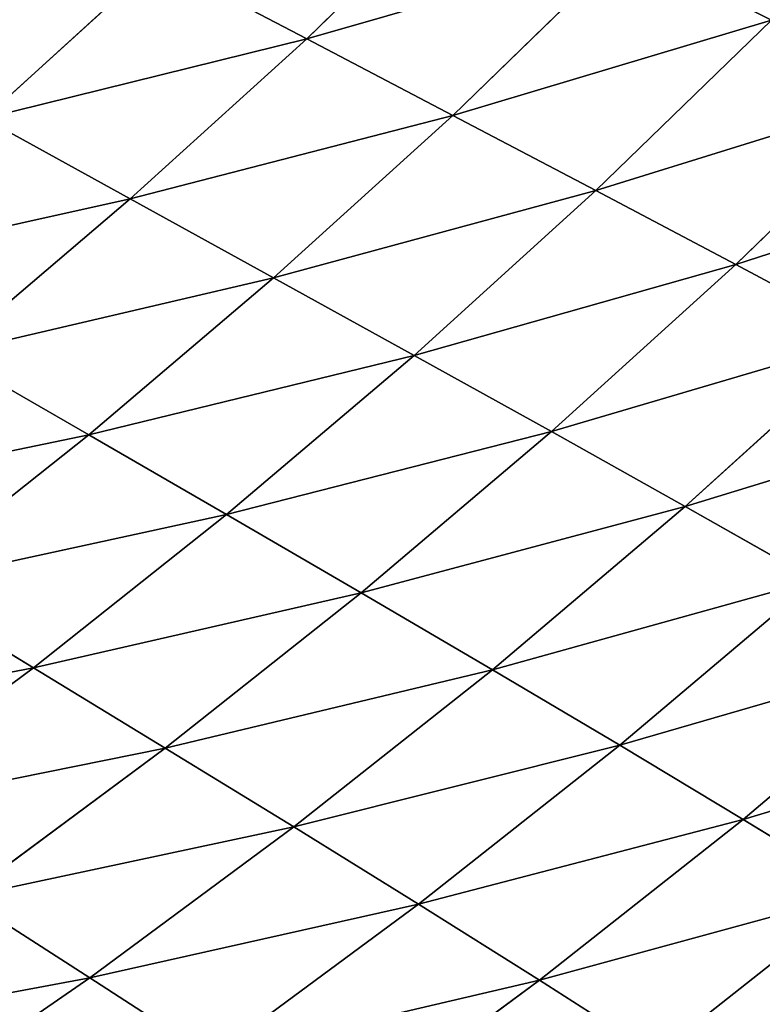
# Model space of a CAD drawing. Extents: x 0 to 605, y 0 to 400.
# Tile 845 of 1056: x 497 to 514, y 67 to 90. Entities that reach past the tile are written whole.
import ezdxf

# ---------------------------------------------------------------- set-up
doc = ezdxf.new("R2010")
doc.units = 0
doc.header["$LTSCALE"] = 25.4
doc.layers.get('0').update_dxf_attribs({"linetype": 'CONTINUOUS'})

# ---------------------------------------------------------------- blocks, each defined once
blk = doc.blocks.new('ATLANTA610_-_S_STL')
at = {"color": 0}
for p, q in [((511.705, 80.011, 333.684), (509.069, 76.653, 331.997)), ((511.705, 80.011, 333.684), (509.069, 76.653, 331.997)), ((516.363, 79.872, 330.006), (511.705, 80.011, 333.684)), ((516.363, 79.872, 330.006), (511.705, 80.011, 333.684)), ((516.363, 79.872, 330.006), (513.672, 76.508, 328.359)), ((516.363, 79.872, 330.006), (513.672, 76.508, 328.359)), ((504.338, 76.803, 335.488), (509.069, 76.653, 331.997)), ((504.338, 76.803, 335.488), (509.069, 76.653, 331.997)), ((509.069, 76.653, 331.997), (506.338, 73.44, 330.278)), ((509.069, 76.653, 331.997), (506.338, 73.44, 330.278)), ((509.069, 76.653, 331.997), (513.672, 76.508, 328.359)), ((509.069, 76.653, 331.997), (513.672, 76.508, 328.359)), ((513.672, 76.508, 328.359), (510.885, 73.292, 326.682)), ((513.672, 76.508, 328.359), (510.885, 73.292, 326.682)), ((513.672, 76.508, 328.359), (518.14, 76.37, 324.578)), ((513.672, 76.508, 328.359), (518.14, 76.37, 324.578)), ((501.666, 73.594, 333.731), (498.908, 70.533, 331.94)), ((501.666, 73.594, 333.731), (498.908, 70.533, 331.94)), ((506.338, 73.44, 330.278), (501.666, 73.594, 333.731)), ((506.338, 73.44, 330.278), (501.666, 73.594, 333.731)), ((506.338, 73.44, 330.278), (503.519, 70.376, 328.528)), ((506.338, 73.44, 330.278), (503.519, 70.376, 328.528)), ((510.885, 73.292, 326.682), (506.338, 73.44, 330.278)), ((510.885, 73.292, 326.682), (506.338, 73.44, 330.278)), ((510.885, 73.292, 326.682), (508.007, 70.225, 324.974)), ((510.885, 73.292, 326.682), (508.007, 70.225, 324.974)), ((515.299, 73.15, 322.945), (510.885, 73.292, 326.682)), ((515.299, 73.15, 322.945), (510.885, 73.292, 326.682)), ((515.299, 73.15, 322.945), (512.365, 70.082, 321.282)), ((515.299, 73.15, 322.945), (512.365, 70.082, 321.282)), ((494.181, 70.696, 335.207), (498.908, 70.533, 331.94)), ((494.181, 70.696, 335.207), (498.908, 70.533, 331.94)), ((498.908, 70.533, 331.94), (496.069, 67.621, 330.116)), ((498.908, 70.533, 331.94), (496.069, 67.621, 330.116)), ((498.908, 70.533, 331.94), (503.519, 70.376, 328.528)), ((498.908, 70.533, 331.94), (503.519, 70.376, 328.528)), ((503.519, 70.376, 328.528), (500.617, 67.463, 326.745)), ((503.519, 70.376, 328.528), (500.617, 67.463, 326.745)), ((503.519, 70.376, 328.528), (508.007, 70.225, 324.974)), ((503.519, 70.376, 328.528), (508.007, 70.225, 324.974)), ((508.007, 70.225, 324.974), (505.044, 67.312, 323.235)), ((508.007, 70.225, 324.974), (505.044, 67.312, 323.235)), ((508.007, 70.225, 324.974), (512.365, 70.082, 321.282)), ((508.007, 70.225, 324.974), (512.365, 70.082, 321.282)), ((512.365, 70.082, 321.282), (509.343, 67.167, 319.59)), ((512.365, 70.082, 321.282), (509.343, 67.167, 319.59)), ((512.365, 70.082, 321.282), (516.585, 69.945, 317.456)), ((512.365, 70.082, 321.282), (516.585, 69.945, 317.456)), ((516.585, 69.945, 317.456), (513.508, 67.031, 315.812)), ((516.585, 69.945, 317.456), (513.508, 67.031, 315.812)), ((500.617, 67.463, 326.745), (496.069, 67.621, 330.116)), ((500.617, 67.463, 326.745), (496.069, 67.621, 330.116)), ((500.617, 67.463, 326.745), (497.637, 64.7, 324.929)), ((500.617, 67.463, 326.745), (497.637, 64.7, 324.929)), ((505.044, 67.312, 323.235), (500.617, 67.463, 326.745)), ((505.044, 67.312, 323.235), (500.617, 67.463, 326.745)), ((505.044, 67.312, 323.235), (502.002, 64.549, 321.465)), ((505.044, 67.312, 323.235), (502.002, 64.549, 321.465)), ((509.343, 67.167, 319.59), (505.044, 67.312, 323.235)), ((509.343, 67.167, 319.59), (505.044, 67.312, 323.235)), ((509.343, 67.167, 319.59), (506.241, 64.406, 317.867)), ((509.343, 67.167, 319.59), (506.241, 64.406, 317.867)), ((513.508, 67.031, 315.812), (509.343, 67.167, 319.59)), ((513.508, 67.031, 315.812), (509.343, 67.167, 319.59)), ((513.508, 67.031, 315.812), (510.348, 64.27, 314.139)), ((513.508, 67.031, 315.812), (510.348, 64.27, 314.139)), ((517.531, 66.901, 311.907), (513.508, 67.031, 315.812)), ((517.531, 66.901, 311.907), (513.508, 67.031, 315.812)), ((493.154, 64.858, 328.257), (497.637, 64.7, 324.929)), ((493.154, 64.858, 328.257), (497.637, 64.7, 324.929)), ((497.637, 64.7, 324.929), (494.588, 62.085, 323.08)), ((497.637, 64.7, 324.929), (494.588, 62.085, 323.08)), ((497.637, 64.7, 324.929), (502.002, 64.549, 321.465)), ((497.637, 64.7, 324.929), (502.002, 64.549, 321.465)), ((502.002, 64.549, 321.465), (498.888, 61.936, 319.662)), ((502.002, 64.549, 321.465), (498.888, 61.936, 319.662)), ((502.002, 64.549, 321.465), (506.241, 64.406, 317.867)), ((502.002, 64.549, 321.465), (506.241, 64.406, 317.867)), ((506.241, 64.406, 317.867), (503.065, 61.794, 316.113)), ((506.241, 64.406, 317.867), (503.065, 61.794, 316.113)), ((506.241, 64.406, 317.867), (510.348, 64.27, 314.139)), ((506.241, 64.406, 317.867), (510.348, 64.27, 314.139)), ((510.348, 64.27, 314.139), (507.113, 61.661, 312.437)), ((510.348, 64.27, 314.139), (507.113, 61.661, 312.437)), ((510.348, 64.27, 314.139), (514.316, 64.142, 310.286)), ((510.348, 64.27, 314.139), (514.316, 64.142, 310.286)), ((498.888, 61.936, 319.662), (494.588, 62.085, 323.08)), ((498.888, 61.936, 319.662), (494.588, 62.085, 323.08)), ((498.888, 61.936, 319.662), (495.71, 59.47, 317.827)), ((498.888, 61.936, 319.662), (495.71, 59.47, 317.827)), ((503.065, 61.794, 316.113), (498.888, 61.936, 319.662)), ((503.065, 61.794, 316.113), (498.888, 61.936, 319.662)), ((503.065, 61.794, 316.113), (499.823, 59.331, 314.328)), ((503.065, 61.794, 316.113), (499.823, 59.331, 314.328)), ((507.113, 61.661, 312.437), (503.065, 61.794, 316.113)), ((507.113, 61.661, 312.437), (503.065, 61.794, 316.113)), ((507.113, 61.661, 312.437), (503.811, 59.2, 310.704)), ((507.113, 61.661, 312.437), (503.811, 59.2, 310.704)), ((511.025, 61.535, 308.637), (507.113, 61.661, 312.437)), ((511.025, 61.535, 308.637), (507.113, 61.661, 312.437)), ((495.71, 59.47, 317.827), (499.823, 59.331, 314.328)), ((495.71, 59.47, 317.827), (499.823, 59.331, 314.328)), ((499.823, 59.331, 314.328), (496.523, 57.013, 312.512)), ((499.823, 59.331, 314.328), (496.523, 57.013, 312.512)), ((499.823, 59.331, 314.328), (503.811, 59.2, 310.704)), ((499.823, 59.331, 314.328), (503.811, 59.2, 310.704)), ((503.811, 59.2, 310.704), (500.448, 56.886, 308.942)), ((503.811, 59.2, 310.704), (500.448, 56.886, 308.942)), ((503.811, 59.2, 310.704), (507.665, 59.077, 306.96)), ((503.811, 59.2, 310.704), (507.665, 59.077, 306.96)), ((500.448, 56.886, 308.942), (496.523, 57.013, 312.512)), ((500.448, 56.886, 308.942), (496.523, 57.013, 312.512))]:
    blk.add_line(p, q, dxfattribs=at)
mesh = blk.add_polyface(dxfattribs=at)
corners = [(511.705, 80.011, 333.684), (518.953, 83.378, 331.624), (516.363, 79.872, 330.006), (514.243, 83.51, 335.341)]
mesh.append_faces([[corners[k] for k in face] for face in [(0, 1, 2), (1, 0, 3)]], dxfattribs={"vtx0": -1, "color": 0})
mesh = blk.add_polyface(dxfattribs=at)
corners = [(504.338, 76.803, 335.488), (511.705, 80.011, 333.684), (509.069, 76.653, 331.997), (506.917, 80.155, 337.213)]
mesh.append_faces([[corners[k] for k in face] for face in [(0, 1, 2), (1, 0, 3)]], dxfattribs={"vtx0": -1, "color": 0})
mesh = blk.add_polyface(dxfattribs=at)
corners = [(509.069, 76.653, 331.997), (516.363, 79.872, 330.006), (513.672, 76.508, 328.359), (511.705, 80.011, 333.684)]
mesh.append_faces([[corners[k] for k in face] for face in [(0, 1, 2), (1, 0, 3)]], dxfattribs={"vtx0": -1, "color": 0})
mesh = blk.add_polyface(dxfattribs=at)
corners = [(513.672, 76.508, 328.359), (520.883, 79.738, 326.182), (518.14, 76.37, 324.578), (516.363, 79.872, 330.006)]
mesh.append_faces([[corners[k] for k in face] for face in [(0, 1, 2), (1, 0, 3)]], dxfattribs={"vtx0": -1, "color": 0})
mesh = blk.add_polyface(dxfattribs=at)
corners = [(501.666, 73.594, 333.731), (509.069, 76.653, 331.997), (506.338, 73.44, 330.278), (504.338, 76.803, 335.488)]
mesh.append_faces([[corners[k] for k in face] for face in [(0, 1, 2), (1, 0, 3)]], dxfattribs={"vtx0": -1, "color": 0})
mesh = blk.add_polyface(dxfattribs=at)
corners = [(506.338, 73.44, 330.278), (513.672, 76.508, 328.359), (510.885, 73.292, 326.682), (509.069, 76.653, 331.997)]
mesh.append_faces([[corners[k] for k in face] for face in [(0, 1, 2), (1, 0, 3)]], dxfattribs={"vtx0": -1, "color": 0})
mesh = blk.add_polyface(dxfattribs=at)
corners = [(510.885, 73.292, 326.682), (518.14, 76.37, 324.578), (515.299, 73.15, 322.945), (513.672, 76.508, 328.359)]
mesh.append_faces([[corners[k] for k in face] for face in [(0, 1, 2), (1, 0, 3)]], dxfattribs={"vtx0": -1, "color": 0})
mesh = blk.add_polyface(dxfattribs=at)
corners = [(494.181, 70.696, 335.207), (501.666, 73.594, 333.731), (498.908, 70.533, 331.94), (496.876, 73.754, 337.035)]
mesh.append_faces([[corners[k] for k in face] for face in [(0, 1, 2), (1, 0, 3)]], dxfattribs={"vtx0": -1, "color": 0})
mesh = blk.add_polyface(dxfattribs=at)
corners = [(498.908, 70.533, 331.94), (506.338, 73.44, 330.278), (503.519, 70.376, 328.528), (501.666, 73.594, 333.731)]
mesh.append_faces([[corners[k] for k in face] for face in [(0, 1, 2), (1, 0, 3)]], dxfattribs={"vtx0": -1, "color": 0})
mesh = blk.add_polyface(dxfattribs=at)
corners = [(503.519, 70.376, 328.528), (510.885, 73.292, 326.682), (508.007, 70.225, 324.974), (506.338, 73.44, 330.278)]
mesh.append_faces([[corners[k] for k in face] for face in [(0, 1, 2), (1, 0, 3)]], dxfattribs={"vtx0": -1, "color": 0})
mesh = blk.add_polyface(dxfattribs=at)
corners = [(508.007, 70.225, 324.974), (515.299, 73.15, 322.945), (512.365, 70.082, 321.282), (510.885, 73.292, 326.682)]
mesh.append_faces([[corners[k] for k in face] for face in [(0, 1, 2), (1, 0, 3)]], dxfattribs={"vtx0": -1, "color": 0})
mesh = blk.add_polyface(dxfattribs=at)
corners = [(512.365, 70.082, 321.282), (519.573, 73.015, 319.071), (516.585, 69.945, 317.456), (515.299, 73.15, 322.945)]
mesh.append_faces([[corners[k] for k in face] for face in [(0, 1, 2), (1, 0, 3)]], dxfattribs={"vtx0": -1, "color": 0})
mesh = blk.add_polyface(dxfattribs=at)
corners = [(491.407, 67.786, 333.344), (498.908, 70.533, 331.94), (496.069, 67.621, 330.116), (494.181, 70.696, 335.207)]
mesh.append_faces([[corners[k] for k in face] for face in [(0, 1, 2), (1, 0, 3)]], dxfattribs={"vtx0": -1, "color": 0})
mesh = blk.add_polyface(dxfattribs=at)
corners = [(496.069, 67.621, 330.116), (503.519, 70.376, 328.528), (500.617, 67.463, 326.745), (498.908, 70.533, 331.94)]
mesh.append_faces([[corners[k] for k in face] for face in [(0, 1, 2), (1, 0, 3)]], dxfattribs={"vtx0": -1, "color": 0})
mesh = blk.add_polyface(dxfattribs=at)
corners = [(500.617, 67.463, 326.745), (508.007, 70.225, 324.974), (505.044, 67.312, 323.235), (503.519, 70.376, 328.528)]
mesh.append_faces([[corners[k] for k in face] for face in [(0, 1, 2), (1, 0, 3)]], dxfattribs={"vtx0": -1, "color": 0})
mesh = blk.add_polyface(dxfattribs=at)
corners = [(505.044, 67.312, 323.235), (512.365, 70.082, 321.282), (509.343, 67.167, 319.59), (508.007, 70.225, 324.974)]
mesh.append_faces([[corners[k] for k in face] for face in [(0, 1, 2), (1, 0, 3)]], dxfattribs={"vtx0": -1, "color": 0})
mesh = blk.add_polyface(dxfattribs=at)
corners = [(509.343, 67.167, 319.59), (516.585, 69.945, 317.456), (513.508, 67.031, 315.812), (512.365, 70.082, 321.282)]
mesh.append_faces([[corners[k] for k in face] for face in [(0, 1, 2), (1, 0, 3)]], dxfattribs={"vtx0": -1, "color": 0})
mesh = blk.add_polyface(dxfattribs=at)
corners = [(513.508, 67.031, 315.812), (520.661, 69.816, 313.499), (517.531, 66.901, 311.907), (516.585, 69.945, 317.456)]
mesh.append_faces([[corners[k] for k in face] for face in [(0, 1, 2), (1, 0, 3)]], dxfattribs={"vtx0": -1, "color": 0})
mesh = blk.add_polyface(dxfattribs=at)
corners = [(493.154, 64.858, 328.257), (500.617, 67.463, 326.745), (497.637, 64.7, 324.929), (496.069, 67.621, 330.116)]
mesh.append_faces([[corners[k] for k in face] for face in [(0, 1, 2), (1, 0, 3)]], dxfattribs={"vtx0": -1, "color": 0})
mesh = blk.add_polyface(dxfattribs=at)
corners = [(497.637, 64.7, 324.929), (505.044, 67.312, 323.235), (502.002, 64.549, 321.465), (500.617, 67.463, 326.745)]
mesh.append_faces([[corners[k] for k in face] for face in [(0, 1, 2), (1, 0, 3)]], dxfattribs={"vtx0": -1, "color": 0})
mesh = blk.add_polyface(dxfattribs=at)
corners = [(502.002, 64.549, 321.465), (509.343, 67.167, 319.59), (506.241, 64.406, 317.867), (505.044, 67.312, 323.235)]
mesh.append_faces([[corners[k] for k in face] for face in [(0, 1, 2), (1, 0, 3)]], dxfattribs={"vtx0": -1, "color": 0})
mesh = blk.add_polyface(dxfattribs=at)
corners = [(506.241, 64.406, 317.867), (513.508, 67.031, 315.812), (510.348, 64.27, 314.139), (509.343, 67.167, 319.59)]
mesh.append_faces([[corners[k] for k in face] for face in [(0, 1, 2), (1, 0, 3)]], dxfattribs={"vtx0": -1, "color": 0})
mesh = blk.add_polyface(dxfattribs=at)
corners = [(510.348, 64.27, 314.139), (517.531, 66.901, 311.907), (514.316, 64.142, 310.286), (513.508, 67.031, 315.812)]
mesh.append_faces([[corners[k] for k in face] for face in [(0, 1, 2), (1, 0, 3)]], dxfattribs={"vtx0": -1, "color": 0})
mesh = blk.add_polyface(dxfattribs=at)
corners = [(490.172, 62.241, 326.365), (497.637, 64.7, 324.929), (494.588, 62.085, 323.08), (493.154, 64.858, 328.257)]
mesh.append_faces([[corners[k] for k in face] for face in [(0, 1, 2), (1, 0, 3)]], dxfattribs={"vtx0": -1, "color": 0})
mesh = blk.add_polyface(dxfattribs=at)
corners = [(494.588, 62.085, 323.08), (502.002, 64.549, 321.465), (498.888, 61.936, 319.662), (497.637, 64.7, 324.929)]
mesh.append_faces([[corners[k] for k in face] for face in [(0, 1, 2), (1, 0, 3)]], dxfattribs={"vtx0": -1, "color": 0})
mesh = blk.add_polyface(dxfattribs=at)
corners = [(498.888, 61.936, 319.662), (506.241, 64.406, 317.867), (503.065, 61.794, 316.113), (502.002, 64.549, 321.465)]
mesh.append_faces([[corners[k] for k in face] for face in [(0, 1, 2), (1, 0, 3)]], dxfattribs={"vtx0": -1, "color": 0})
mesh = blk.add_polyface(dxfattribs=at)
corners = [(503.065, 61.794, 316.113), (510.348, 64.27, 314.139), (507.113, 61.661, 312.437), (506.241, 64.406, 317.867)]
mesh.append_faces([[corners[k] for k in face] for face in [(0, 1, 2), (1, 0, 3)]], dxfattribs={"vtx0": -1, "color": 0})
mesh = blk.add_polyface(dxfattribs=at)
corners = [(507.113, 61.661, 312.437), (514.316, 64.142, 310.286), (511.025, 61.535, 308.637), (510.348, 64.27, 314.139)]
mesh.append_faces([[corners[k] for k in face] for face in [(0, 1, 2), (1, 0, 3)]], dxfattribs={"vtx0": -1, "color": 0})
mesh = blk.add_polyface(dxfattribs=at)
corners = [(511.025, 61.535, 308.637), (518.138, 64.022, 306.311), (514.794, 61.417, 304.718), (514.316, 64.142, 310.286)]
mesh.append_faces([[corners[k] for k in face] for face in [(0, 1, 2), (1, 0, 3)]], dxfattribs={"vtx0": -1, "color": 0})
mesh = blk.add_polyface(dxfattribs=at)
corners = [(491.476, 59.616, 321.198), (498.888, 61.936, 319.662), (495.71, 59.47, 317.827), (494.588, 62.085, 323.08)]
mesh.append_faces([[corners[k] for k in face] for face in [(0, 1, 2), (1, 0, 3)]], dxfattribs={"vtx0": -1, "color": 0})
mesh = blk.add_polyface(dxfattribs=at)
corners = [(495.71, 59.47, 317.827), (503.065, 61.794, 316.113), (499.823, 59.331, 314.328), (498.888, 61.936, 319.662)]
mesh.append_faces([[corners[k] for k in face] for face in [(0, 1, 2), (1, 0, 3)]], dxfattribs={"vtx0": -1, "color": 0})
mesh = blk.add_polyface(dxfattribs=at)
corners = [(499.823, 59.331, 314.328), (507.113, 61.661, 312.437), (503.811, 59.2, 310.704), (503.065, 61.794, 316.113)]
mesh.append_faces([[corners[k] for k in face] for face in [(0, 1, 2), (1, 0, 3)]], dxfattribs={"vtx0": -1, "color": 0})
mesh = blk.add_polyface(dxfattribs=at)
corners = [(503.811, 59.2, 310.704), (511.025, 61.535, 308.637), (507.665, 59.077, 306.96), (507.113, 61.661, 312.437)]
mesh.append_faces([[corners[k] for k in face] for face in [(0, 1, 2), (1, 0, 3)]], dxfattribs={"vtx0": -1, "color": 0})
mesh = blk.add_polyface(dxfattribs=at)
corners = [(492.474, 57.148, 315.96), (499.823, 59.331, 314.328), (496.523, 57.013, 312.512), (495.71, 59.47, 317.827)]
mesh.append_faces([[corners[k] for k in face] for face in [(0, 1, 2), (1, 0, 3)]], dxfattribs={"vtx0": -1, "color": 0})
mesh = blk.add_polyface(dxfattribs=at)
corners = [(496.523, 57.013, 312.512), (503.811, 59.2, 310.704), (500.448, 56.886, 308.942), (499.823, 59.331, 314.328)]
mesh.append_faces([[corners[k] for k in face] for face in [(0, 1, 2), (1, 0, 3)]], dxfattribs={"vtx0": -1, "color": 0})
mesh = blk.add_polyface(dxfattribs=at)
corners = [(500.448, 56.886, 308.942), (507.665, 59.077, 306.96), (504.243, 56.766, 305.254), (503.811, 59.2, 310.704)]
mesh.append_faces([[corners[k] for k in face] for face in [(0, 1, 2), (1, 0, 3)]], dxfattribs={"vtx0": -1, "color": 0})
mesh = blk.add_polyface(dxfattribs=at)
corners = [(493.168, 54.834, 310.666), (500.448, 56.886, 308.942), (497.03, 54.711, 307.151), (496.523, 57.013, 312.512)]
mesh.append_faces([[corners[k] for k in face] for face in [(0, 1, 2), (1, 0, 3)]], dxfattribs={"vtx0": -1, "color": 0})

msp = doc.modelspace()

# ---------------------------------------------------------------- block references
at = {"color": 254, "extrusion": (0, -1, 5.55112e-17)}
msp.add_blockref('ATLANTA610_-_S_STL', (-0.269, -0.066, -399.883), dxfattribs=at)

doc.saveas('drawing.dxf')
